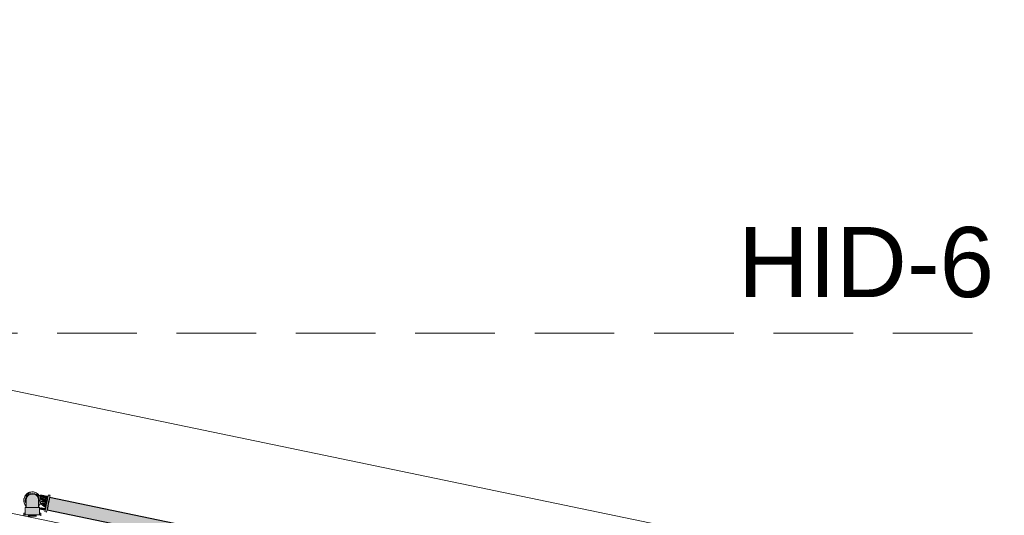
# Model space of a CAD drawing. Header units: millimetres. Extents: x 567 to 934, y -1 to 364.
# Tile 506 of 656: x 783 to 787, y 47 to 49. Entities that reach past the tile are written whole.
import ezdxf

# ---------------------------------------------------------------- set-up
doc = ezdxf.new("R2010")
doc.units = ezdxf.units.MM
doc.header["$MEASUREMENT"] = 0
doc.linetypes.add('HIDDEN2', pattern=[0.47625, 0.3175, -0.15875])
doc.linetypes.add('NULL', pattern=[0])
for name, color, linetype, lineweight in [('AF-Condutos', 140, 'Continuous', 25), ('AF-Conexões', 152, 'Continuous', 18), ('AF-Registro', 253, 'Continuous', 18), ('DI-Detalhes', 1, 'HIDDEN2', 9), ('Textos', 7, 'Continuous', 9)]:
    doc.layers.add(name, color=color, linetype=linetype, lineweight=lineweight)
doc.layers.add('ARQ FINA', color=8, linetype='Continuous')
doc.styles.add('Arial', font='arial.ttf')

msp = doc.modelspace()

# ---------------------------------------------------------------- hatches: boundary and pattern name
at = {"layer": 'AF-Condutos', "linetype": 'Continuous'}
msp.add_hatch(color=151, dxfattribs=at).paths.add_polyline_path([(784.1459, 46.855), (783.2746, 47.0358), (783.2645, 46.9871), (784.1358, 46.8063)])
at = {"layer": 'AF-Conexões', "linetype": 'Continuous'}
for points in [[(783.1828, 47.0493), (783.1786, 47.0445), (783.2049, 47.0586)], [(783.1719, 47.0247), (783.1764, 47.0083), (783.1731, 47.033)], [(783.192, 47.0471), (783.1813, 47.0287), (783.1813, 46.9959), (783.2293, 46.9959), (783.2278, 47.0287), (783.2149, 47.0467)], [(783.2379, 47.0095), (783.2614, 47.0057), (783.2412, 47.0154)], [(783.2399, 47.0466), (783.2382, 47.0385), (783.2658, 47.0268), (783.2685, 47.0397)], [(783.2385, 47.0376), (783.2399, 47.0262), (783.2658, 47.0268)], [(783.2391, 47.0164), (783.2614, 47.0057), (783.2629, 47.0129)], [(783.2658, 47.0268), (783.2471, 47.0263), (783.2393, 47.019), (783.2644, 47.0201)], [(783.2393, 47.019), (783.2629, 47.0129), (783.2644, 47.0201)], [(783.2689, 47.0417), (783.2594, 46.9962), (783.2636, 46.9826), (783.273, 47.0281)], [(783.2343, 46.9665), (783.2343, 46.9959), (783.1813, 46.9959), (783.1775, 46.9665)], [(783.2319, 46.9985), (783.2579, 46.9888), (783.2588, 46.9932)], [(783.2573, 46.986), (783.2579, 46.9888), (783.2388, 46.9959), (783.2343, 46.9908)], [(783.2379, 47.0092), (783.26, 46.999), (783.2614, 47.0057)], [(783.2588, 46.9932), (783.26, 46.999), (783.239, 47.0087)], [(783.2229, 46.9597), (783.2229, 46.9665), (783.1889, 46.9665), (783.1889, 46.9597)]]:
    msp.add_hatch(color=161, dxfattribs=at).paths.add_polyline_path(points)

# ---------------------------------------------------------------- linework, layer by layer
at = {"layer": 'AF-Condutos'}
for p, q in [((783.2716, 47.0215), (783.2696, 47.0116)), ((783.2733, 47.0297), (783.2716, 47.0215)), ((783.2744, 47.0348), (783.2733, 47.0297)), ((783.2746, 47.0358), (783.2744, 47.0348)), ((784.1459, 46.855), (783.2746, 47.0358)), ((783.2647, 46.9882), (783.2645, 46.9871)), ((783.2645, 46.9871), (784.1358, 46.8063)), ((783.2658, 46.9934), (783.2647, 46.9882)), ((783.2675, 47.0016), (783.2658, 46.9934)), ((783.2696, 47.0116), (783.2675, 47.0016))]:
    msp.add_line(p, q, dxfattribs=at)
at = {"layer": 'AF-Conexões'}
for p, q in [((783.1881, 47.0535), (783.1846, 47.0509)), ((783.1872, 47.0531), (783.1846, 47.0509)), ((783.1881, 47.0535), (783.1872, 47.0531)), ((783.1889, 47.0541), (783.1881, 47.0535)), ((783.1921, 47.0555), (783.1889, 47.0541)), ((783.1962, 47.0572), (783.1921, 47.0555)), ((783.1952, 47.057), (783.1921, 47.0555)), ((783.1962, 47.0572), (783.1952, 47.057)), ((783.1971, 47.0575), (783.1962, 47.0572)), ((783.2006, 47.058), (783.1971, 47.0575)), ((783.2059, 47.0531), (783.1986, 47.0521)), ((783.2049, 47.0586), (783.2006, 47.058)), ((783.204, 47.0586), (783.2006, 47.058)), ((783.2047, 47.0586), (783.204, 47.0586)), ((783.2049, 47.0586), (783.2047, 47.0586)), ((783.2059, 47.0587), (783.2049, 47.0586)), ((783.2071, 47.0585), (783.2059, 47.0587)), ((783.2133, 47.0521), (783.2059, 47.0531)), ((783.2093, 47.0582), (783.2071, 47.0585)), ((783.2137, 47.0577), (783.2093, 47.0582)), ((783.21, 47.0582), (783.2093, 47.0582)), ((783.2128, 47.058), (783.21, 47.0582)), ((783.2137, 47.0577), (783.2128, 47.058)), ((783.2147, 47.0575), (783.2137, 47.0577)), ((783.2179, 47.0562), (783.2147, 47.0575)), ((783.222, 47.0545), (783.2179, 47.0562)), ((783.2212, 47.0551), (783.2179, 47.0562)), ((783.222, 47.0545), (783.2212, 47.0551)), ((783.2229, 47.0541), (783.222, 47.0545)), ((783.2257, 47.052), (783.2229, 47.0541)), ((783.1724, 47.0281), (783.1719, 47.0247)), ((783.1719, 47.0247), (783.172, 47.0237)), ((783.172, 47.0237), (783.1726, 47.0193)), ((783.172, 47.0237), (783.172, 47.0227)), ((783.172, 47.0227), (783.1726, 47.0193)), ((783.1729, 47.0325), (783.1724, 47.0281)), ((783.1726, 47.0316), (783.1724, 47.0281)), ((783.1729, 47.0325), (783.1726, 47.0316)), ((783.1726, 47.0193), (783.1731, 47.0159)), ((783.1731, 47.0335), (783.1729, 47.0325)), ((783.1744, 47.0367), (783.1731, 47.0335)), ((783.1731, 47.0159), (783.1734, 47.015)), ((783.1734, 47.015), (783.1751, 47.0109)), ((783.1734, 47.015), (783.1736, 47.014)), ((783.1736, 47.014), (783.1751, 47.0109)), ((783.1761, 47.0408), (783.1744, 47.0367)), ((783.1755, 47.04), (783.1744, 47.0367)), ((783.1761, 47.0408), (783.1755, 47.04)), ((783.1765, 47.0417), (783.1761, 47.0408)), ((783.1786, 47.0445), (783.1765, 47.0417)), ((783.1785, 47.032), (783.1775, 47.0247)), ((783.1775, 47.0247), (783.1785, 47.0173)), ((783.1797, 47.0351), (783.1785, 47.032)), ((783.1785, 47.0173), (783.1799, 47.0139)), ((783.1813, 47.0479), (783.1786, 47.0445)), ((783.1805, 47.0473), (783.1786, 47.0445)), ((783.1799, 47.0355), (783.1797, 47.0351)), ((783.1813, 47.0389), (783.1799, 47.0355)), ((783.1799, 47.0139), (783.1812, 47.0108)), ((783.1813, 47.0479), (783.1805, 47.0473)), ((783.1813, 47.021), (783.1812, 47.014)), ((783.1812, 47.014), (783.1812, 47.0108)), ((783.1819, 47.0487), (783.1813, 47.0479)), ((783.1858, 47.0448), (783.1813, 47.0389)), ((783.1842, 47.0369), (783.1813, 47.0287)), ((783.1813, 47.0287), (783.1816, 47.0274)), ((783.1816, 47.0274), (783.1813, 47.021)), ((783.1846, 47.0509), (783.1819, 47.0487)), ((783.1898, 47.0437), (783.1842, 47.0369)), ((783.1917, 47.0493), (783.1858, 47.0448)), ((783.1973, 47.0481), (783.1898, 47.0437)), ((783.1986, 47.0521), (783.1917, 47.0493)), ((783.2059, 47.0496), (783.1973, 47.0481)), ((783.2145, 47.0481), (783.2059, 47.0496)), ((783.2201, 47.0493), (783.2133, 47.0521)), ((783.222, 47.0437), (783.2145, 47.0481)), ((783.226, 47.0448), (783.2201, 47.0493)), ((783.2276, 47.0369), (783.222, 47.0437)), ((783.2292, 47.0493), (783.2257, 47.052)), ((783.2285, 47.0501), (783.2257, 47.052)), ((783.2305, 47.0389), (783.226, 47.0448)), ((783.2305, 47.0287), (783.2276, 47.0369)), ((783.2292, 47.0493), (783.2285, 47.0501)), ((783.2299, 47.0487), (783.2292, 47.0493)), ((783.232, 47.046), (783.2299, 47.0487)), ((783.2302, 47.0274), (783.2305, 47.0287)), ((783.2305, 47.021), (783.2302, 47.0274)), ((783.2306, 47.0387), (783.2305, 47.0389)), ((783.2307, 47.014), (783.2305, 47.021)), ((783.2333, 47.032), (783.2306, 47.0387)), ((783.2306, 47.0108), (783.2307, 47.014)), ((783.2306, 47.0108), (783.2319, 47.0139)), ((783.2319, 47.0139), (783.2333, 47.0173)), ((783.2335, 47.0442), (783.232, 47.046)), ((783.2337, 47.0441), (783.232, 47.046)), ((783.2343, 47.0247), (783.2333, 47.032)), ((783.2333, 47.0173), (783.2343, 47.0247)), ((783.2348, 47.0424), (783.2335, 47.0442)), ((783.2343, 47.0433), (783.2337, 47.0441)), ((783.234, 47.044), (783.2337, 47.0441)), ((783.2366, 47.0435), (783.234, 47.044)), ((783.2348, 47.0424), (783.2343, 47.0433)), ((783.2353, 47.0417), (783.2348, 47.0424)), ((783.2353, 47.0417), (783.2353, 47.0417)), ((783.2367, 47.0385), (783.2353, 47.0417)), ((783.2391, 47.0429), (783.2366, 47.0435)), ((783.2377, 47.0361), (783.2367, 47.0385)), ((783.2377, 47.0363), (783.2367, 47.0385)), ((783.2374, 47.0127), (783.2387, 47.0159)), ((783.2379, 47.037), (783.2377, 47.0363)), ((783.2377, 47.0363), (783.2379, 47.037)), ((783.2382, 47.0353), (783.2377, 47.0363)), ((783.2384, 47.0344), (783.2377, 47.0361)), ((783.2381, 47.0381), (783.2379, 47.037)), ((783.2379, 47.037), (783.2381, 47.0381)), ((783.2381, 47.0382), (783.2382, 47.0388)), ((783.2382, 47.0385), (783.2381, 47.0382)), ((783.2381, 47.0382), (783.2381, 47.0381)), ((783.2381, 47.0381), (783.2381, 47.0382)), ((783.2391, 47.0429), (783.2382, 47.0385)), ((783.2382, 47.0388), (783.2383, 47.0392)), ((783.2384, 47.0344), (783.2382, 47.0353)), ((783.2383, 47.0392), (783.2385, 47.04)), ((783.2387, 47.0335), (783.2384, 47.0344)), ((783.2385, 47.04), (783.2391, 47.0429)), ((783.2392, 47.0301), (783.2387, 47.0335)), ((783.2387, 47.0159), (783.2389, 47.0168)), ((783.2389, 47.0168), (783.2394, 47.0213)), ((783.2389, 47.0168), (783.2392, 47.0178)), ((783.2397, 47.0457), (783.2391, 47.0429)), ((783.2398, 47.0256), (783.2392, 47.0301)), ((783.2398, 47.0266), (783.2392, 47.0301)), ((783.2392, 47.0178), (783.2394, 47.0213)), ((783.2394, 47.0213), (783.2396, 47.0223)), ((783.2396, 47.0223), (783.2399, 47.0247)), ((783.2399, 47.0466), (783.2397, 47.0457)), ((783.2398, 47.0256), (783.2398, 47.0266)), ((783.2399, 47.0247), (783.2398, 47.0256)), ((783.2687, 47.0407), (783.2399, 47.0466)), ((783.2647, 47.0215), (783.2629, 47.0129)), ((783.2629, 47.0129), (783.2644, 47.0201)), ((783.2644, 47.0201), (783.2658, 47.0268)), ((783.2663, 47.0295), (783.2647, 47.0215)), ((783.2658, 47.0268), (783.267, 47.0325)), ((783.2678, 47.0364), (783.2663, 47.0295)), ((783.267, 47.0325), (783.2679, 47.0369)), ((783.2687, 47.0407), (783.2678, 47.0364)), ((783.2679, 47.0369), (783.2685, 47.0397)), ((783.2685, 47.0397), (783.2687, 47.0407)), ((783.2689, 47.0417), (783.2687, 47.0407)), ((783.2696, 47.045), (783.2689, 47.0417)), ((783.2695, 47.0115), (783.2713, 47.0201)), ((783.2698, 47.0461), (783.2696, 47.045)), ((783.2765, 47.0448), (783.2698, 47.0461)), ((783.2713, 47.0201), (783.273, 47.0281)), ((783.273, 47.0281), (783.2744, 47.035)), ((783.2744, 47.035), (783.2755, 47.0403)), ((783.2755, 47.0403), (783.2762, 47.0436)), ((783.2762, 47.0436), (783.2765, 47.0448)), ((783.1751, 47.0109), (783.1765, 47.0077)), ((783.1765, 47.0077), (783.1765, 47.0076)), ((783.1765, 47.0076), (783.1771, 47.0069)), ((783.1771, 47.0069), (783.1797, 47.0034)), ((783.1771, 47.0069), (783.1775, 47.006)), ((783.1775, 47.006), (783.1797, 47.0034)), ((783.1775, 46.9959), (783.1775, 46.9739)), ((783.1785, 46.9959), (783.1775, 46.9959)), ((783.1775, 46.9739), (783.1775, 46.9665)), ((783.1799, 46.9959), (783.1785, 46.9959)), ((783.1797, 47.0034), (783.1799, 47.0032)), ((783.1799, 47.0032), (783.1814, 47.0012)), ((783.1813, 46.9959), (783.1799, 46.9959)), ((783.1812, 47.0108), (783.1812, 47.0107)), ((783.1812, 47.0107), (783.1812, 47.0045)), ((783.1812, 47.0045), (783.1817, 47.0086)), ((783.1814, 47.0012), (783.1813, 46.9981)), ((783.1813, 46.9981), (783.1813, 46.9959)), ((783.1813, 46.9959), (783.1813, 46.9959)), ((783.1858, 46.9959), (783.1813, 46.9959)), ((783.1813, 46.9959), (783.1824, 46.9959)), ((783.1815, 47.0023), (783.1814, 47.0014)), ((783.1814, 47.0014), (783.1814, 47.0012)), ((783.1817, 47.0086), (783.1815, 47.0023)), ((783.1824, 46.9959), (783.1842, 46.9959)), ((783.1842, 46.9959), (783.1855, 46.9959)), ((783.1855, 46.9959), (783.1898, 46.9959)), ((783.1917, 46.9959), (783.1858, 46.9959)), ((783.1898, 46.9959), (783.1973, 46.9959)), ((783.1986, 46.9959), (783.1917, 46.9959)), ((783.1973, 46.9959), (783.2059, 46.9959)), ((783.2059, 46.9959), (783.1986, 46.9959)), ((783.2133, 46.9959), (783.2059, 46.9959)), ((783.2059, 46.9959), (783.2145, 46.9959)), ((783.2201, 46.9959), (783.2133, 46.9959)), ((783.2145, 46.9959), (783.222, 46.9959)), ((783.226, 46.9959), (783.2201, 46.9959)), ((783.222, 46.9959), (783.2241, 46.9959)), ((783.2241, 46.9959), (783.2271, 46.9959)), ((783.2294, 46.9959), (783.226, 46.9959)), ((783.2271, 46.9959), (783.2276, 46.9959)), ((783.2276, 46.9959), (783.2293, 46.9959)), ((783.2293, 46.9959), (783.2305, 46.9959)), ((783.2305, 46.9959), (783.2294, 46.9959)), ((783.2303, 47.0023), (783.2301, 47.0086)), ((783.2301, 47.0086), (783.2306, 47.0045)), ((783.2304, 47.0013), (783.2303, 47.0023)), ((783.2304, 47.0012), (783.2304, 47.0013)), ((783.2304, 47.0012), (783.2305, 47.0013)), ((783.2304, 47.0009), (783.2304, 47.0012)), ((783.2304, 47.0008), (783.2304, 47.0009)), ((783.2305, 46.9961), (783.2304, 47.0008)), ((783.2305, 47.0013), (783.2319, 47.0032)), ((783.2305, 46.9959), (783.2305, 46.9961)), ((783.2305, 46.9959), (783.2305, 46.9959)), ((783.2319, 46.9959), (783.2305, 46.9959)), ((783.2306, 47.0107), (783.2306, 47.0108)), ((783.2306, 47.0045), (783.2306, 47.0107)), ((783.2319, 47.0032), (783.2332, 47.0049)), ((783.2319, 47.003), (783.2332, 47.0049)), ((783.2333, 46.9959), (783.2319, 46.9959)), ((783.2332, 47.0049), (783.2353, 47.0076)), ((783.2343, 46.9959), (783.2333, 46.9959)), ((783.2343, 46.9898), (783.2343, 46.9959)), ((783.2343, 46.9739), (783.2343, 46.9898)), ((783.2343, 46.9898), (783.2571, 46.985)), ((783.2343, 46.9665), (783.2343, 46.9739)), ((783.2353, 47.0077), (783.2357, 47.0086)), ((783.2353, 47.0076), (783.2353, 47.0077)), ((783.2357, 47.0086), (783.2374, 47.0127)), ((783.2357, 47.0086), (783.2363, 47.0094)), ((783.2363, 47.0094), (783.2374, 47.0127)), ((783.2562, 46.9807), (783.256, 46.9796)), ((783.256, 46.9796), (783.2626, 46.9782)), ((783.2569, 46.984), (783.2562, 46.9807)), ((783.2571, 46.985), (783.2569, 46.984)), ((783.258, 46.9893), (783.2571, 46.985)), ((783.2571, 46.985), (783.2573, 46.986)), ((783.2573, 46.986), (783.2579, 46.9888)), ((783.2579, 46.9888), (783.2588, 46.9932)), ((783.2594, 46.9962), (783.258, 46.9893)), ((783.2588, 46.9932), (783.26, 46.999)), ((783.2611, 47.0042), (783.2594, 46.9962)), ((783.26, 46.999), (783.2614, 47.0057)), ((783.2629, 47.0129), (783.2611, 47.0042)), ((783.2614, 47.0057), (783.2629, 47.0129)), ((783.2626, 46.9782), (783.2629, 46.9793)), ((783.2629, 46.9793), (783.2636, 46.9826)), ((783.2636, 46.9826), (783.2645, 46.9871)), ((783.2645, 46.9871), (783.2647, 46.9879)), ((783.2647, 46.9879), (783.2661, 46.9948)), ((783.2661, 46.9948), (783.2678, 47.0029)), ((783.2678, 47.0029), (783.2695, 47.0115)), ((783.1731, 46.9665), (783.1719, 46.9665)), ((783.1719, 46.9665), (783.1719, 46.9635)), ((783.1765, 46.9665), (783.1731, 46.9665)), ((783.1775, 46.9665), (783.1765, 46.9665)), ((783.1819, 46.9665), (783.1775, 46.9665)), ((783.1775, 46.9665), (783.1785, 46.9665)), ((783.1785, 46.9665), (783.1799, 46.9665)), ((783.1799, 46.9665), (783.1813, 46.9665)), ((783.1813, 46.9665), (783.1858, 46.9665)), ((783.1889, 46.9665), (783.1819, 46.9665)), ((783.1858, 46.9665), (783.1917, 46.9665)), ((783.1971, 46.9665), (783.1889, 46.9665)), ((783.1917, 46.9665), (783.1986, 46.9665)), ((783.2059, 46.9665), (783.1971, 46.9665)), ((783.1986, 46.9665), (783.2059, 46.9665)), ((783.2147, 46.9665), (783.2059, 46.9665)), ((783.2059, 46.9665), (783.2133, 46.9665)), ((783.2133, 46.9665), (783.2201, 46.9665)), ((783.2229, 46.9665), (783.2147, 46.9665)), ((783.2201, 46.9665), (783.226, 46.9665)), ((783.2299, 46.9665), (783.2229, 46.9665)), ((783.226, 46.9665), (783.2305, 46.9665)), ((783.2343, 46.9665), (783.2299, 46.9665)), ((783.2305, 46.9665), (783.2319, 46.9665)), ((783.2319, 46.9665), (783.2333, 46.9665)), ((783.2333, 46.9665), (783.2343, 46.9665)), ((783.2353, 46.9665), (783.2343, 46.9665)), ((783.2387, 46.9665), (783.2353, 46.9665)), ((783.2399, 46.9665), (783.2387, 46.9665)), ((783.2399, 46.9635), (783.2399, 46.9665))]:
    msp.add_line(p, q, dxfattribs=at)
at = {"layer": 'AF-Registro'}
for p, q in [((783.1731, 46.9739), (783.1719, 46.9739)), ((783.1719, 46.9739), (783.1719, 46.9665)), ((783.1765, 46.9739), (783.1731, 46.9739)), ((783.1765, 47.0076), (783.1765, 47.0072)), ((783.1765, 47.0072), (783.1765, 47.0069)), ((783.1775, 46.9739), (783.1765, 46.9739)), ((783.1799, 47.0032), (783.1799, 47.001)), ((783.1799, 47.001), (783.1799, 46.9959)), ((783.2319, 47.0032), (783.2319, 47.0079)), ((783.2319, 47.003), (783.2319, 47.0032)), ((783.2319, 47.0026), (783.2319, 47.003)), ((783.2319, 46.9994), (783.2319, 47.0026)), ((783.2319, 46.9969), (783.2319, 46.9994)), ((783.2353, 46.9739), (783.2343, 46.9739)), ((783.2353, 47.0069), (783.2353, 47.0076)), ((783.2353, 47.0076), (783.2353, 47.0076)), ((783.2387, 46.9739), (783.2353, 46.9739)), ((783.2399, 46.9739), (783.2387, 46.9739)), ((783.2399, 46.9665), (783.2399, 46.9739))]:
    msp.add_line(p, q, dxfattribs=at)
at = {"layer": 'ARQ FINA', "lineweight": 5}
for p, q in [((813.7128, 41.1145), (749.5081, 54.441)), ((813.7128, 41.1145), (749.5081, 54.441)), ((783.0678, 46.985), (789.7998, 45.5877))]:
    msp.add_line(p, q, dxfattribs=at)
at = {"layer": 'DI-Detalhes'}
msp.add_lwpolyline([(782.8287, 47.692), (790.2344, 47.692), (790.2344, 43.3066), (782.8287, 43.3066), (782.8287, 47.692)], dxfattribs=at)

# ---------------------------------------------------------------- texts
at = {"layer": 'Textos', "linetype": 'NULL', "insert": (786.5316, 47.832), "char_height": 0.28, "width": 2.042805, "attachment_point": 8, "line_spacing_factor": 0.6, "style": 'Arial'}
msp.add_mtext('HID-6', dxfattribs=at)

doc.saveas('drawing.dxf')
